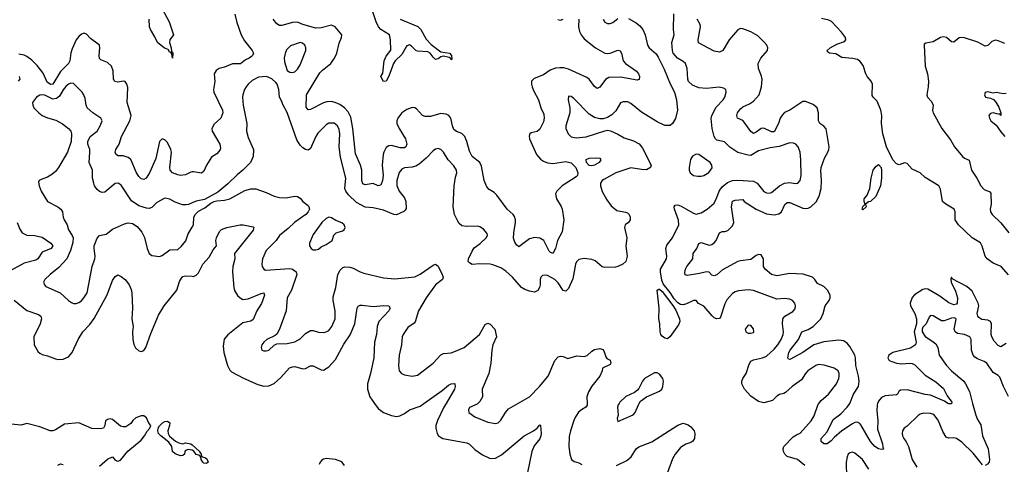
# Model space of a CAD drawing. Header units: inches. Extents: x 2001573 to 2220545, y 644482 to 846830.
# Tile 307 of 656: x 2028676 to 2036237, y 759533 to 762946. Entities that reach past the tile are written whole.
import ezdxf

# ---------------------------------------------------------------- set-up
doc = ezdxf.new("R2010")
doc.units = ezdxf.units.IN
doc.header["$MEASUREMENT"] = 0
for name, color, linetype in [('C0725', 7, 'Continuous'), ('C0726', 7, 'Continuous'), ('C0735', 7, 'Continuous'), ('C0736', 7, 'Continuous')]:
    doc.layers.add(name, color=color, linetype=linetype)

msp = doc.modelspace()

# ---------------------------------------------------------------- linework, layer by layer
at = {"layer": 'C0725', "color": 5, "elevation": 280}
for points in [[(2029290, 759519.4), (2029350, 759570.9), (2029390, 759589.6), (2029410, 759564.5), (2029430, 759555.4), (2029450, 759565), (2029505.9, 759634.1), (2029610, 759717.5), (2029635.5, 759750), (2029653.9, 759786.1), (2029676.5, 759810), (2029681.9, 759830), (2029667.1, 759847.1), (2029650, 759888), (2029630, 759903.5), (2029610, 759904.8), (2029567.3, 759890), (2029543.7, 759870), (2029530, 759846.7), (2029490, 759821.1), (2029470, 759820.3), (2029450, 759826.3), (2029390, 759876.9), (2029370, 759880.9), (2029350, 759875.8), (2029334.2, 759865.8), (2029329.3, 759830), (2029319, 759810), (2029294.5, 759805.5), (2029230, 759806.7), (2029130, 759850.2), (2029019.1, 759840.9), (2028950, 759796.9), (2028930, 759789), (2028910, 759790.2), (2028830, 759819.6), (2028730, 759846), (2028686.3, 759833.7), (2028530.9, 759849.1)], [(2030000, 759641.8), (2029970, 759645.1), (2029950, 759638.4), (2029943.1, 759630), (2029942, 759610), (2029930, 759600.4), (2029910, 759597.4), (2029870, 759613.3), (2029849.8, 759630), (2029844.2, 759670), (2029822.4, 759702.4), (2029759.2, 759750), (2029741.8, 759770), (2029737.7, 759790), (2029739.8, 759810), (2029750, 759827), (2029772.3, 759850), (2029790, 759860.3), (2029810, 759862.4), (2029830, 759850.7), (2029827.7, 759830), (2029814, 759790), (2029817.1, 759770), (2029827.7, 759747.8), (2029872.7, 759710), (2029896.9, 759696.9), (2029929.7, 759690.3), (2029950, 759696.9), (2029990.5, 759690), (2030000, 759681.8)], [(2028970, 759526.2), (2028990, 759536.8), (2029010, 759531.2)]]:
    msp.add_lwpolyline(points, dxfattribs=at)
at = {"layer": 'C0726', "color": 5}
for points, elevation in [([(2029770, 763028.7), (2029822.8, 762930), (2029856.9, 762830), (2029830, 762791.5), (2029827.4, 762770), (2029838.9, 762730), (2029841.6, 762701.6), (2029850, 762697.3), (2029851.8, 762690), (2029850, 762649.4), (2029844.1, 762684.1), (2029837.2, 762697.2), (2029830, 762694.5), (2029816, 762716), (2029787.6, 762727.6), (2029734, 762770), (2029715, 762815), (2029679.8, 762870), (2029672.8, 762890), (2029670.7, 762950)], 280), ([(2030000, 761776.7), (2029990, 761774.9), (2029950, 761753.8), (2029910.2, 761749.8), (2029890, 761754.1), (2029850, 761769.9), (2029832.2, 761790), (2029828.7, 761811.3), (2029841.4, 761930), (2029836.8, 761950), (2029810, 762002.4), (2029790, 762023.5), (2029770, 762031.2), (2029748.9, 762011.1), (2029720.4, 761879.6), (2029671.9, 761770), (2029647, 761730), (2029630, 761719.8), (2029610, 761723.1), (2029590, 761742.7), (2029574.3, 761770), (2029530, 761872.8), (2029508.5, 761888.5), (2029470, 761899.4), (2029430, 761901.7), (2029414, 761914), (2029409.8, 761930), (2029413.5, 761950), (2029440.3, 761990), (2029458, 762050), (2029522.2, 762170), (2029532.5, 762210), (2029502.2, 762310), (2029506.3, 762426.3), (2029499.7, 762450), (2029485.2, 762470), (2029470, 762474), (2029430, 762466.2), (2029406, 762470), (2029396.8, 762490), (2029393.3, 762553.3), (2029381.7, 762590), (2029350, 762618.3), (2029298.2, 762638.2), (2029288, 762647.9), (2029285.3, 762670), (2029292.8, 762730), (2029287.8, 762750), (2029278.3, 762758.3), (2029221, 762801), (2029190, 762835.1), (2029170, 762843.6), (2029150, 762835.6), (2029130, 762818), (2029110.2, 762790), (2029079.2, 762720.8), (2029069.2, 762690.8), (2029061.6, 762630), (2029052.2, 762610), (2028990.7, 762549.3), (2028930, 762450.9), (2028912.6, 762447.4), (2028886.2, 762466.2), (2028855.7, 762535.7), (2028810, 762593.8), (2028770, 762634.8), (2028730, 762664.2), (2028710, 762674.4), (2028670, 762680.7)], 320), ([(2028672.5, 762510), (2028677.4, 762490), (2028665, 762475)], 320), ([(2030000, 761539.9), (2029972, 761527.9), (2029955, 761525), (2029925.7, 761525.7), (2029870, 761545.1), (2029830, 761566.9), (2029790, 761576.2), (2029730, 761543.5), (2029690, 761505), (2029670, 761497.3), (2029650, 761498), (2029590, 761516.5), (2029535.8, 761555.8), (2029455.7, 761675.7), (2029431.7, 761691.7), (2029410, 761687.4), (2029330, 761620.8), (2029310, 761619.3), (2029290, 761625.8), (2029270, 761641.6), (2029250.6, 761670), (2029244.3, 761690), (2029236.3, 761730), (2029234.2, 761790), (2029208.4, 761850), (2029216, 761930), (2029213.7, 761950), (2029199.1, 761990), (2029199.1, 762010), (2029216.2, 762050), (2029270, 762090.4), (2029294.8, 762130), (2029309.6, 762170), (2029298, 762190), (2029237, 762230), (2029195.1, 762270), (2029185.7, 762290), (2029179.7, 762339.7), (2029169.6, 762370), (2029155.6, 762390), (2029090, 762455.6), (2029070, 762458.9), (2029050, 762451), (2029030, 762433.5), (2029010, 762407.8), (2028982.3, 762357.7), (2028959.6, 762340.4), (2028930, 762334.6), (2028870, 762365.5), (2028844.7, 762370), (2028830, 762367.1), (2028804.4, 762350), (2028775.5, 762310), (2028776.3, 762290), (2028786, 762270), (2028824.4, 762230), (2028850, 762210.3), (2028890, 762192), (2028954.1, 762174.1), (2029006, 762146), (2029050.5, 762110), (2029068, 762090), (2029074.9, 762070), (2029070.3, 762010), (2029044.2, 761930), (2028973.4, 761810), (2028950, 761779.6), (2028923.4, 761756.6), (2028890, 761738), (2028839.9, 761720.1), (2028824.7, 761710), (2028821.4, 761698.6), (2028826, 761670), (2028841.1, 761630), (2028890, 761550.4), (2028968.2, 761510), (2028992.2, 761490), (2029005.5, 761470), (2029010.3, 761430), (2029018, 761410), (2029039.6, 761370), (2029052.1, 761332.1), (2029078.3, 761290), (2029085.5, 761270), (2029083.7, 761236.3), (2029067.4, 761172.6), (2029036.9, 761110), (2028976.1, 761043.9), (2028910.3, 760990), (2028870.4, 760950), (2028859.3, 760930), (2028865.5, 760910), (2028878, 760898), (2028988.2, 760850), (2029050, 760790.3), (2029073.9, 760773.9), (2029090, 760767), (2029110, 760767), (2029130, 760773.7), (2029150, 760787), (2029169.7, 760810), (2029194.2, 760850), (2029233.3, 761050), (2029253.8, 761110), (2029256.8, 761130), (2029247.4, 761190), (2029248.6, 761210), (2029271.4, 761268.6), (2029289.9, 761290.1), (2029339.7, 761300.3), (2029390, 761337.6), (2029480.2, 761379.8), (2029510, 761386.4), (2029541.4, 761381.4), (2029579.3, 761359.3), (2029615.2, 761315.2), (2029633.7, 761273.7), (2029656, 761190), (2029671.6, 761151.6), (2029690, 761134.9), (2029750, 761128), (2029770, 761135.8), (2029830, 761177.8), (2029890, 761182.2), (2029915.8, 761204.2), (2029950.9, 761249.1), (2029970, 761300.7), (2030000, 761353.3)], 340), ([(2028657.6, 761390), (2028676.5, 761336.5), (2028695.5, 761310), (2028730, 761291.8), (2028790, 761289.2), (2028850, 761275.2), (2028914.3, 761230), (2028931.1, 761210), (2028919, 761190), (2028850, 761160.3), (2028814.2, 761110), (2028799.4, 761100.6), (2028710, 761077.1), (2028602.8, 761017.2)], 320), ([(2028632.8, 760792.9), (2028730, 760712.9), (2028821.7, 760681.7), (2028839.5, 760670), (2028842.8, 760650), (2028833.8, 760610), (2028783.6, 760510), (2028787.1, 760450), (2028817.1, 760397.1), (2028830, 760384.9), (2028850, 760375.3), (2028890, 760366.3), (2028950, 760343.2), (2028970, 760337.6), (2029010, 760338.5), (2029050, 760356.5), (2029079.7, 760390), (2029126.2, 760490), (2029159.8, 760550), (2029215.4, 760604.6), (2029247.5, 760652.5), (2029346.6, 760833.4), (2029390, 760943.1), (2029410, 760974.9), (2029430, 760986.4), (2029454.7, 760974.7), (2029487.9, 760947.9), (2029516.4, 760910), (2029533.4, 760873.4), (2029538, 760850), (2029541.5, 760730), (2029538.3, 760650), (2029547.4, 760590), (2029542.3, 760550), (2029543.7, 760490), (2029552.7, 760452.7), (2029565.8, 760425.8), (2029590, 760403.8), (2029610, 760399.5), (2029630, 760407), (2029644.4, 760430), (2029683.1, 760536.9), (2029742.4, 760677.6), (2029786.4, 760750), (2029881.7, 760870), (2029903.5, 760936.5), (2029917.6, 760962.4), (2029930, 760973.7), (2029950, 760980.3), (2030000, 760975.8)], 320)]:
    msp.add_lwpolyline(points, dxfattribs=dict(at, elevation=elevation))
at = {"layer": 'C0735', "color": 5}
for points, elevation in [([(2031401.8, 760000), (2031430, 759961.7), (2031470, 759930.3), (2031530, 759906.7), (2031570, 759899.5), (2031596.2, 759903.8), (2031630, 759921.3), (2031668.9, 759951.1), (2031750, 759979.2), (2031779.9, 760000)], 320), ([(2031949.8, 760000), (2031931.9, 759970), (2031883.9, 759870), (2031871.8, 759830), (2031872.2, 759810), (2031882.4, 759770), (2031893, 759750), (2031926, 759730), (2032110, 759698.3), (2032130, 759686), (2032170, 759644.9), (2032230, 759604), (2032290, 759578.3), (2032330, 759579.6), (2032375, 759605), (2032548.7, 759751.3), (2032620.9, 759790), (2032649, 759810), (2032670, 759836), (2032676, 759830), (2032681.3, 759770), (2032679, 759750), (2032670.8, 759729.2), (2032626.8, 759673.2), (2032609.4, 759630.6), (2032575.6, 759470)], 320), ([(2032195, 760000), (2032190, 759995.1), (2032130.5, 759969.5), (2032121.6, 759950), (2032123.8, 759930), (2032170, 759896.5), (2032270, 759857.1), (2032330, 759844.9), (2032350, 759850.5), (2032370, 759870.6), (2032405.7, 759930), (2032430, 759958.3), (2032501.7, 760000)], 340), ([(2033033.3, 760000), (2033034.2, 759985.8), (2033023.1, 759970), (2032988.9, 759951.1), (2032968.1, 759931.9), (2032943.1, 759896.9), (2032930.2, 759870), (2032904.5, 759790), (2032895.3, 759744.7), (2032892.2, 759670), (2032900.3, 759610), (2032913, 759570), (2032933, 759553), (2032970, 759543.1), (2032991.9, 759531.9)], 340), ([(2033278, 760000), (2033270.6, 759990), (2033266, 759970), (2033270.6, 759909.4), (2033263.5, 759883.5), (2033270, 759862), (2033387.7, 759912.3), (2033402, 759930), (2033426.6, 759990), (2033433.1, 760000)], 360), ([(2034704.4, 759524.4), (2034649, 759569), (2034570, 759591.9), (2034552.5, 759610), (2034541.9, 759630), (2034537.4, 759650), (2034543.9, 759670), (2034616.6, 759743.3), (2034640, 759760), (2034670, 759771.7), (2034754.7, 759865.3), (2034775.8, 759904.2), (2034806.1, 759993.9), (2034811.4, 760000)], 340), ([(2035263.4, 760000), (2035259.4, 759990), (2035257.8, 759942.2), (2035264.8, 759870), (2035262, 759802), (2035300.7, 759690), (2035303.4, 759663.4), (2035310, 759649), (2035294.9, 759645.1), (2035270, 759651.2), (2035242.3, 759670), (2035210, 759708.5), (2035136.1, 759836.1), (2035126.8, 759846.8), (2035110, 759854.8), (2035090, 759852.2), (2035070, 759842.2), (2034990.1, 759789.9), (2034930, 759739.1), (2034908.2, 759711.8), (2034875.8, 759690), (2034850, 759689.8), (2034830, 759708.3), (2034830.8, 759730), (2034877, 759783), (2034922.5, 759877.5), (2034980.7, 759919.3), (2035030.7, 759970), (2035050, 759999.5), (2035050.2, 760000)], 320), ([(2035830.7, 760000), (2035830, 759997.2), (2035810, 759996), (2035803.3, 760000)], 320), ([(2035993.6, 760000), (2036016.8, 759910), (2036030, 759875.8), (2036055.6, 759835.6), (2036069.6, 759750), (2036112.3, 759650), (2036123.5, 759570), (2036119.1, 759550), (2036106.6, 759533.4), (2036090, 759522.2)], 340), ([(2036070, 759528.5), (2035998.4, 759618.4), (2035910, 759701.8), (2035870, 759729.7), (2035850, 759734.7), (2035810, 759732.4), (2035790, 759741.3), (2035765.3, 759785.3), (2035730, 759871.8), (2035694.4, 759914.4), (2035670, 759922.8), (2035615.5, 759924.5), (2035590, 759916.9), (2035573.9, 759906.1), (2035490, 759824.2), (2035467.7, 759810), (2035454, 759790), (2035451.7, 759770), (2035454.9, 759750), (2035464.7, 759730), (2035484.3, 759704.3), (2035502, 759670), (2035530.2, 759570), (2035566.2, 759510)], 340), ([(2033257.6, 759522.4), (2033338.7, 759561.3), (2033371.3, 759588.7), (2033409.7, 759650), (2033430, 759667.4), (2033530, 759705.5), (2033730, 759833.4), (2033770, 759848.2), (2033810, 759836.3), (2033830, 759820.5), (2033855.3, 759790), (2033860.4, 759770), (2033857.6, 759730), (2033846, 759710), (2033830, 759699.7), (2033790, 759687.9), (2033750, 759661.5), (2033708.2, 759610), (2033690, 759574.5), (2033651, 759470)], 340), ([(2030000, 759681.8), (2030054.5, 759634.5), (2030070.7, 759609.3), (2030073.2, 759593.2), (2030103, 759583), (2030114.2, 759574.2), (2030123, 759550), (2030110, 759538.4), (2030090, 759542.2), (2030081.7, 759550), (2030068.6, 759570), (2030068, 759588), (2030059.7, 759599.7), (2030030, 759608), (2030014.5, 759634.5), (2030001.6, 759641.6), (2030000, 759641.8)], 280), ([(2035196.2, 759496.2), (2035148.7, 759568.7), (2035090, 759618.5), (2035070, 759625.1), (2035050, 759621), (2035038.3, 759610), (2035029, 759591), (2035023.2, 759550), (2035025.1, 759430)], 340), ([(2031170, 759524.2), (2031150, 759552), (2031101.2, 759570), (2031030, 759576.8), (2031010, 759572.9), (2030996, 759564), (2030984.4, 759550), (2030976.2, 759530)], 320)]:
    msp.add_lwpolyline(points, dxfattribs=dict(at, elevation=elevation))
at = {"layer": 'C0736', "color": 5}
for points, elevation in [([(2031598.4, 762950), (2031733.5, 762893.5), (2031756.4, 762870), (2031797.5, 762797.5), (2031835.5, 762755.5), (2031910, 762698.6), (2031975.8, 762690), (2031991.4, 762670), (2031993.7, 762646.3), (2031990, 762638), (2031987.5, 762647.5), (2031974.5, 762654.5), (2031930, 762666.2), (2031910, 762661.7), (2031890, 762646), (2031870, 762640.4), (2031850, 762658), (2031829.3, 762689.3), (2031810, 762698.3), (2031730, 762704.3), (2031716.8, 762710), (2031683.6, 762743.6), (2031670, 762751.6), (2031650, 762745.2), (2031642.6, 762737.4), (2031610, 762678.9), (2031559.3, 762630), (2031547.5, 762610), (2031510, 762511.8), (2031490, 762474.5), (2031470, 762472), (2031449.7, 762510), (2031463.5, 762536.5), (2031474.2, 762630), (2031490, 762666.4), (2031527.1, 762712.9), (2031524.3, 762790), (2031514.6, 762830), (2031450, 762869.9), (2031432.2, 762890), (2031414.1, 762930), (2031381.3, 763030)], 280), ([(2030327.8, 762987.8), (2030343.5, 762923.5), (2030377.7, 762830), (2030403.4, 762783.4), (2030460.3, 762710), (2030470.3, 762690), (2030463.8, 762670), (2030456.4, 762663.6), (2030438, 762650), (2030410, 762638.2), (2030371.9, 762608.1), (2030310, 762606.4), (2030250, 762580.8), (2030207.8, 762572.2), (2030183.8, 762556.2), (2030170.2, 762530), (2030173.5, 762470), (2030164.5, 762410), (2030166, 762390), (2030232.3, 762252.3), (2030236.3, 762230), (2030220.6, 762190), (2030170, 762143.5), (2030151.4, 762110), (2030153.2, 762090), (2030213.6, 761990), (2030217.8, 761962.2), (2030216.2, 761950), (2030206.1, 761933.9), (2030190, 761917.2), (2030149.4, 761890.6), (2030110, 761828.3), (2030090, 761783.1), (2030071.8, 761768.2), (2030010, 761778.5), (2030000, 761776.7)], 320), ([(2033350, 762955.8), (2033410, 762921.7), (2033437.8, 762897.8), (2033460.3, 762870), (2033477.7, 762830), (2033497, 762750), (2033510.4, 762730), (2033562.5, 762682.5), (2033578.8, 762658.8), (2033625.6, 762565.6), (2033670, 762453), (2033703.1, 762390), (2033719.6, 762330), (2033726.5, 762250), (2033712, 762188), (2033690, 762149.6), (2033670, 762133.7), (2033630, 762133.3), (2033570, 762162), (2033450, 762235.8), (2033370, 762302.2), (2033345.7, 762314.3), (2033310, 762316.4), (2033290, 762306.3), (2033254.4, 762245.6), (2033224.2, 762215.8), (2033190, 762194.2), (2033155.2, 762184.7), (2033130, 762184.7), (2033090, 762195.8), (2033050, 762221.4), (2032930, 762339.5), (2032910, 762355.1), (2032890, 762358), (2032888.2, 762331.8), (2032901.5, 762270), (2032900.7, 762230), (2032870.2, 762130), (2032869.5, 762110.5), (2032886.9, 762070), (2032910, 762047.2), (2032950, 762038.9), (2033026.1, 762046.1), (2033170, 762093.7), (2033190, 762096.5), (2033212.5, 762092.5), (2033268.1, 762068.1), (2033318.4, 762038.4), (2033390, 762016.5), (2033432.4, 761992.4), (2033458.3, 761958.3), (2033524.6, 761830), (2033520.4, 761810), (2033490, 761794.2), (2033450, 761794.5), (2033370, 761807.6), (2033253.4, 761770), (2033160.7, 761719.3), (2033147.9, 761710), (2033136.5, 761690), (2033135.1, 761670), (2033147.9, 761627.9), (2033183.7, 761563.7), (2033217.7, 761517.7), (2033260.9, 761480.9), (2033329.1, 761469.1), (2033342, 761462), (2033355.3, 761450), (2033364.4, 761430), (2033363, 761410), (2033350, 761389.2), (2033326, 761370), (2033320.5, 761350), (2033337.6, 761270), (2033331.6, 761208.4), (2033339.7, 761130), (2033330.2, 761090), (2033307.4, 761070), (2033270, 761051.6), (2033250, 761046.6), (2033170, 761043.5), (2033149.2, 761049.2), (2033094.3, 761094.3), (2033070, 761103.5), (2033010, 761111.6), (2032970, 761104.4), (2032951.9, 761088.1), (2032943.2, 761070), (2032922.9, 760957.1), (2032890, 760881.1), (2032870, 760862.2), (2032848, 760867.9), (2032810, 760925.1), (2032784.2, 760950), (2032730, 760982), (2032710, 760985.6), (2032690, 760982), (2032678, 760970), (2032672.2, 760950), (2032672.7, 760910), (2032667.7, 760890), (2032654.3, 760865.7), (2032630, 760855), (2032590, 760861.7), (2032554.3, 760874.3), (2032529.4, 760889.4), (2032459.8, 760970), (2032410, 761014.6), (2032370, 761041), (2032310, 761065.1), (2032290, 761068.7), (2032209.3, 761070.7), (2032150, 761066.9), (2032130, 761078), (2032120.7, 761090), (2032122.4, 761110), (2032150.9, 761170), (2032166.6, 761193.4), (2032212.5, 761227.5), (2032257.3, 761270), (2032268.2, 761290), (2032265.4, 761305.4), (2032237.8, 761337.8), (2032210, 761356.4), (2032190, 761361.5), (2032110, 761357.7), (2032070, 761363.1), (2032050, 761381), (2032039.3, 761399.3), (2032014.9, 761450), (2032004.5, 761510), (2032011.4, 761670), (2032021.9, 761738.1), (2032032.6, 761770), (2032030.6, 761790), (2032010, 761824.5), (2031965.3, 761870), (2031930, 761929.7), (2031910, 761948.2), (2031890, 761956.3), (2031870, 761951.8), (2031850, 761938.7), (2031797.4, 761882.6), (2031743.8, 761836.2), (2031717.6, 761822.4), (2031690, 761814.7), (2031630, 761808.5), (2031610, 761798.3), (2031590, 761771.6), (2031572.8, 761710), (2031572.7, 761672.7), (2031590.7, 761630), (2031630, 761578.7), (2031640.6, 761550), (2031643.4, 761496.6), (2031637.2, 761482.8), (2031626.5, 761473.5), (2031570, 761447.1), (2031550, 761449), (2031470, 761482.9), (2031390, 761502.4), (2031330, 761507.4), (2031261.6, 761541.6), (2031200.7, 761600.7), (2031179.8, 761630), (2031172.8, 761650), (2031179.5, 761730), (2031139.9, 761890), (2031129.2, 761970), (2031135, 762070), (2031130, 762103.7), (2031117.4, 762130), (2031090, 762151.5), (2031050, 762150.7), (2031030, 762139.3), (2030964.9, 762075.1), (2030949.5, 762050), (2030910, 761957.4), (2030890, 761944.2), (2030870, 761949.8), (2030850, 761962.7), (2030830, 761981.7), (2030803.7, 762023.7), (2030730, 762234.5), (2030695.8, 762295.8), (2030690, 762319), (2030671.4, 762351.4), (2030665.1, 762410), (2030652.6, 762450), (2030644, 762464), (2030612.4, 762492.4), (2030570.5, 762510.5), (2030510, 762504.6), (2030461.7, 762478.3), (2030430.1, 762449.9), (2030415.2, 762430), (2030403.2, 762410), (2030390.2, 762369.8), (2030387.6, 762350), (2030393.2, 762290), (2030420.2, 762150), (2030416.9, 762090), (2030430, 762042), (2030472.7, 761950), (2030470, 761895.3), (2030449.1, 761850), (2030390, 761789.7), (2030344.8, 761755.2), (2030275.5, 761684.5), (2030197.1, 761622.9), (2030094.1, 761565.9), (2030030, 761552.8), (2030000, 761539.9)], 340), ([(2032970.8, 762950.8), (2032967.6, 762890), (2032975.8, 762855.8), (2032986.9, 762830), (2033010, 762799.6), (2033097, 762730), (2033170, 762689.1), (2033190, 762685.5), (2033210, 762688), (2033270, 762712.6), (2033287.6, 762707.6), (2033296.2, 762690), (2033310.3, 762630), (2033328.8, 762608.8), (2033411.5, 762550), (2033427.6, 762530), (2033434.9, 762510), (2033434, 762486), (2033418.6, 762481.4), (2033290, 762504.7), (2033199, 762501), (2033173.9, 762486.1), (2033130, 762427.8), (2033110, 762417.4), (2033090, 762432.2), (2033050, 762488.5), (2033030, 762502.4), (2032890, 762566.5), (2032855, 762575), (2032823.5, 762576.5), (2032790, 762572.8), (2032750, 762558.3), (2032697.4, 762522.6), (2032626.3, 762493.7), (2032607.3, 762472.7), (2032606.3, 762450), (2032612.3, 762430), (2032622.1, 762402.1), (2032659.7, 762330), (2032678, 762270), (2032699.6, 762219.6), (2032704.1, 762190), (2032698.4, 762161.6), (2032670, 762105.1), (2032650, 762087.9), (2032602.3, 762077.7), (2032592.4, 762070), (2032587.3, 762052.7), (2032590.2, 762030), (2032645.4, 761910), (2032674.6, 761874.6), (2032699, 761859), (2032730, 761847.2), (2032770, 761841.2), (2032870, 761858), (2032910, 761847.2), (2032945.6, 761810), (2032962, 761770), (2032958.6, 761750), (2032950, 761738.2), (2032842.4, 761670), (2032800.2, 761630), (2032791.1, 761610), (2032797.8, 761570), (2032832.7, 761512.7), (2032841.2, 761490), (2032853.2, 761410), (2032842.7, 761317.3), (2032805.4, 761250), (2032790, 761189.4), (2032770, 761151.6), (2032750, 761160.4), (2032742.8, 761170), (2032699.7, 761250), (2032670, 761269.7), (2032630, 761273.7), (2032590, 761264.7), (2032510, 761202.9), (2032490, 761218.4), (2032478.2, 761238.2), (2032469, 761269), (2032469.3, 761310), (2032482.4, 761390), (2032483, 761410), (2032475.9, 761435.9), (2032466, 761450), (2032419.4, 761490), (2032339.8, 761599.8), (2032319, 761619), (2032281.9, 761641.9), (2032262.5, 761662.5), (2032241.7, 761710), (2032221, 761821), (2032209.8, 761849.8), (2032150, 761895.6), (2032130, 761937), (2032110.6, 762010.6), (2032094, 762050), (2032070.8, 762070.8), (2032030, 762088.4), (2032010, 762104), (2031998.4, 762130), (2031986.9, 762190), (2031971.5, 762210), (2031950, 762220.9), (2031910, 762226.8), (2031830, 762201.8), (2031790, 762203.1), (2031770, 762210.9), (2031722.5, 762262.5), (2031710, 762269.7), (2031690, 762271.1), (2031650, 762257.2), (2031610.3, 762230), (2031580.9, 762190), (2031572.7, 762170), (2031571.4, 762150), (2031589.3, 762110), (2031639, 762030), (2031648.1, 761990), (2031642, 761970), (2031630, 761962.4), (2031596.9, 761963.1), (2031530, 761979.6), (2031510, 761978.3), (2031490, 761965.8), (2031471.4, 761930), (2031466.5, 761910), (2031460.7, 761830), (2031467.8, 761750), (2031461.6, 761710), (2031450, 761674.5), (2031430, 761669.7), (2031390, 761687), (2031330, 761678.4), (2031310, 761685.4), (2031302.7, 761710), (2031303.2, 761790), (2031292.7, 761830), (2031255.3, 761915.3), (2031234.3, 762110), (2031218.1, 762198.1), (2031199.3, 762239.2), (2031169.2, 762269.2), (2031133.5, 762293.5), (2031099.6, 762310), (2031070, 762318.3), (2031034.8, 762314.8), (2031010, 762306.9), (2030910, 762256.4), (2030890, 762253.6), (2030875.1, 762275.1), (2030879.4, 762370), (2030982, 762538), (2031001.1, 762558.9), (2031065.3, 762610), (2031093.8, 762650), (2031110.8, 762690), (2031130, 762766.8), (2031148, 762810), (2031149.6, 762830), (2031098.4, 762890), (2031070, 762902.6), (2030990, 762883.8), (2030950, 762881), (2030849.9, 762909.9), (2030810, 762926.4), (2030770, 762924.5), (2030690, 762900.8), (2030670, 762902.2), (2030650, 762914), (2030623.4, 762950)], 320), ([(2032808.5, 762948.5), (2032830, 762942), (2032850, 762949.2)], 320), ([(2033156.5, 762950), (2033170, 762927), (2033190, 762917), (2033210, 762917), (2033230, 762925.3), (2033270, 762953.7)], 340), ([(2034811.4, 760000), (2034830, 760021.3), (2034887.3, 760070), (2034947.1, 760150), (2034965.7, 760190), (2034969.7, 760210), (2034968.3, 760230), (2034959.7, 760250), (2034930, 760271.5), (2034853.7, 760293.7), (2034810, 760298), (2034790, 760291.7), (2034728.8, 760250), (2034710.2, 760229.8), (2034678.7, 760181.3), (2034606.7, 760130), (2034556.9, 760083.1), (2034544.2, 760075.8), (2034510, 760069), (2034490, 760056.8), (2034457.3, 760022.7), (2034390, 760003.5), (2034350, 760014.7), (2034290, 760056), (2034241.6, 760110), (2034222.4, 760150), (2034220.4, 760170), (2034228.3, 760190), (2034255.3, 760230), (2034277.5, 760302.5), (2034290, 760324.2), (2034310, 760335.4), (2034379.3, 760350), (2034410, 760363.9), (2034470, 760417.5), (2034498.8, 760450), (2034523.2, 760490), (2034538.4, 760530), (2034540.6, 760550), (2034533, 760610), (2034537.1, 760650), (2034551.1, 760670), (2034613.2, 760706.8), (2034630, 760725.5), (2034632.4, 760750), (2034626.9, 760770), (2034611.3, 760791.3), (2034590, 760800.8), (2034550, 760806), (2034490, 760799.1), (2034310, 760867.6), (2034270, 760872), (2034194.5, 760865.5), (2034170, 760856.9), (2034150, 760843.1), (2034105.7, 760794.3), (2034090, 760765.1), (2034057.1, 760662.9), (2034050, 760651.3), (2034030, 760648.4), (2034010, 760657.8), (2033992.7, 760672.7), (2033930, 760745.7), (2033887.4, 760767.4), (2033869.6, 760789.6), (2033850, 760789.7), (2033796.1, 760763.9), (2033770, 760756.9), (2033750, 760759.6), (2033730, 760773.2), (2033702.4, 760802.4), (2033670, 760852.2), (2033617.4, 760917.4), (2033606.2, 760946.2), (2033595.7, 761010), (2033597.6, 761030), (2033642.8, 761110), (2033646.3, 761130), (2033638.5, 761190), (2033644.4, 761215.6), (2033687.9, 761270), (2033738, 761370), (2033734.3, 761405.7), (2033704.2, 761490), (2033702.4, 761510), (2033710, 761523.1), (2033730, 761524.2), (2033755, 761515), (2033850, 761459.6), (2033870, 761452.9), (2033910, 761462.3), (2033955.1, 761490), (2034010, 761537.4), (2034030, 761580.3), (2034045.9, 761630), (2034070, 761663.8), (2034110, 761695.8), (2034150, 761710.6), (2034190, 761712.6), (2034310, 761706.3), (2034339.1, 761690), (2034390, 761626.9), (2034410, 761616.5), (2034430, 761614.4), (2034450, 761620.2), (2034509.9, 761670.1), (2034550, 761690.2), (2034590, 761695.6), (2034630, 761688.9), (2034650, 761690.4), (2034669.8, 761710.2), (2034677.2, 761750), (2034674.5, 761870), (2034668.6, 761930), (2034652.6, 761970), (2034635.6, 761990), (2034617.4, 761997.4), (2034590, 761999.3), (2034506.7, 761973.3), (2034438.6, 761961.4), (2034350, 761938.5), (2034290, 761903.5), (2034270, 761904.8), (2034190, 761926), (2034130, 761967.1), (2034087.3, 762007.3), (2034030, 762022), (2034019.8, 762030), (2034007.6, 762050), (2033992.3, 762110), (2033986.8, 762186.8), (2033989.9, 762210), (2034024.9, 762275), (2034078, 762330), (2034089.7, 762350), (2034102, 762390), (2034097.2, 762410), (2034079.3, 762419.3), (2034046.6, 762426.6), (2033950, 762417.6), (2033890, 762422.9), (2033842.2, 762442.2), (2033811.6, 762470), (2033806, 762490), (2033800.8, 762570), (2033788.7, 762608.7), (2033770, 762625.1), (2033726, 762650), (2033694.7, 762690), (2033688, 762710), (2033684.7, 762770), (2033700.9, 762830), (2033695.6, 762870), (2033699.8, 762990)], 340), ([(2035050.2, 760000), (2035079.1, 760070), (2035118, 760130), (2035121.3, 760170), (2035117.6, 760210), (2035097.1, 760290), (2035093.9, 760350), (2035088, 760370), (2035050, 760435.8), (2035030, 760461.4), (2035000.8, 760480.8), (2034965.2, 760485.2), (2034852, 760472), (2034774, 760450), (2034690, 760391.9), (2034590, 760338), (2034580.1, 760340.1), (2034573.2, 760350), (2034583.1, 760390), (2034592.9, 760410), (2034657.3, 760490), (2034680.9, 760550), (2034730, 760567.9), (2034769.8, 760590), (2034826.8, 760650), (2034846, 760690), (2034860.4, 760750), (2034890.9, 760790), (2034898.8, 760810), (2034898.2, 760830), (2034878.7, 760870), (2034850, 760896.4), (2034801.1, 760921.1), (2034782.9, 760950), (2034762.7, 760970), (2034693.4, 760993.4), (2034590, 760996.8), (2034490, 760980.3), (2034450, 760990.8), (2034401, 761030), (2034387.8, 761050), (2034388.3, 761110), (2034370, 761140.2), (2034350, 761142), (2034330, 761136), (2034290, 761104.8), (2034210, 761095.7), (2034190, 761088.4), (2034073.5, 761026.5), (2034030, 760987.9), (2034010, 760978.4), (2033990, 760983.5), (2033970, 761006.6), (2033950, 761009.8), (2033896.2, 760996.2), (2033802.5, 760982.5), (2033787.2, 760987.2), (2033784.2, 761004.2), (2033788.4, 761030), (2033798.9, 761050), (2033844, 761110), (2033847.8, 761150), (2033876.4, 761190), (2033892.1, 761227.9), (2033910, 761235), (2033970, 761215.4), (2033990, 761219.7), (2034010, 761232.8), (2034025.3, 761250), (2034050.5, 761309.5), (2034070, 761318.9), (2034090, 761319.3), (2034113.5, 761326.5), (2034150, 761362), (2034159.5, 761390), (2034142.7, 761510), (2034150, 761552.8), (2034170, 761560.2), (2034230, 761564.9), (2034239.5, 761550), (2034330, 761490.7), (2034410, 761455.9), (2034470, 761447.6), (2034504.5, 761455.5), (2034526, 761470), (2034552.3, 761527.7), (2034570, 761542.3), (2034590, 761542), (2034690, 761498.2), (2034710, 761495.2), (2034730, 761498), (2034750, 761508.3), (2034792.6, 761547.4), (2034814.4, 761590), (2034829.3, 761650), (2034833.4, 761710), (2034826.7, 761786.7), (2034829.9, 761810), (2034856.7, 761883.3), (2034882.3, 761930), (2034889.8, 761950), (2034890.9, 761970), (2034867.7, 762107.7), (2034850, 762128), (2034821.3, 762150), (2034809.8, 762170), (2034809, 762230), (2034799.3, 762270), (2034770, 762294.8), (2034710, 762318.2), (2034690, 762317.8), (2034590, 762251.9), (2034550, 762232.7), (2034530, 762213.1), (2034515.5, 762190), (2034503.2, 762150), (2034470, 762086), (2034450, 762086.1), (2034390, 762113.1), (2034368.9, 762111.1), (2034330, 762082.2), (2034310, 762072.9), (2034290, 762086.2), (2034240.3, 762160.3), (2034230, 762170.8), (2034189.1, 762189.1), (2034182, 762210), (2034187.7, 762230), (2034210, 762261.1), (2034230, 762276.8), (2034279.8, 762300.2), (2034310, 762319.8), (2034353.2, 762370), (2034372.8, 762430), (2034376.5, 762490), (2034372.9, 762512.9), (2034349.8, 762570), (2034345.5, 762610), (2034366.6, 762650), (2034417.4, 762710), (2034420.5, 762730), (2034412.6, 762750), (2034393.6, 762773.6), (2034343.1, 762823.1), (2034290, 762851.9), (2034230, 762874.7), (2034210, 762877.2), (2034190, 762868.5), (2034171.4, 762848.6), (2034123.2, 762790), (2034076.2, 762710), (2034050, 762695.3), (2034010, 762705.3), (2033888.3, 762768.3), (2033884.8, 762790), (2033905, 762890), (2033901.8, 762910), (2033879.2, 762950)], 320), ([(2036270, 760986.6), (2036211.6, 761050), (2036150, 761075.6), (2036104.6, 761110), (2036089.9, 761130), (2036067.5, 761207.5), (2036052.9, 761232.9), (2035990, 761272.2), (2035883.9, 761370), (2035860.3, 761410), (2035860.2, 761470), (2035851.4, 761490), (2035786.9, 761530), (2035762.7, 761550), (2035745.4, 761645.4), (2035734, 761670), (2035630, 761733.3), (2035590, 761771.2), (2035530, 761799), (2035490, 761841.1), (2035470, 761845.7), (2035430, 761830.7), (2035410, 761839.9), (2035379.5, 761870), (2035331, 761970), (2035303.1, 762070), (2035292.6, 762150), (2035297, 762210), (2035288.4, 762250), (2035259.4, 762319.4), (2035229.8, 762350), (2035223, 762363), (2035223.7, 762450), (2035213.5, 762473.5), (2035183.1, 762510), (2035172.5, 762530), (2035152.9, 762592.9), (2035128.3, 762628.3), (2035110, 762639.4), (2035070, 762647.9), (2034990, 762655.7), (2034942.7, 762682.7), (2034895.3, 762690), (2034879, 762699), (2034876.9, 762710), (2034899.3, 762730), (2034950, 762758.4), (2035010, 762779.5), (2035019.1, 762790), (2035016.8, 762810), (2034987.6, 762850), (2034910, 762931), (2034890, 762942.7), (2034834, 762954)], 280), ([(2036241.8, 762761.8), (2036190, 762784), (2036170, 762787.7), (2036140.6, 762779.4), (2036110, 762748.8), (2036090, 762742.6), (2036032.9, 762772.9), (2035930, 762805.8), (2035910, 762809.8), (2035890, 762805.6), (2035850, 762773.5), (2035830, 762775.1), (2035791.5, 762810), (2035770, 762814.2), (2035747.7, 762810), (2035690, 762774.7), (2035633.2, 762766.8), (2035622.4, 762757.6), (2035620.5, 762750), (2035627.8, 762590), (2035648.1, 762530), (2035653.5, 762473.5), (2035651.9, 762430), (2035641, 762370), (2035646.8, 762350), (2035676.8, 762316.7), (2035690.1, 762290), (2035685.8, 762250), (2035689.1, 762230), (2035757.6, 762110), (2035822.7, 762022.7), (2035855.1, 761970), (2035915.4, 761895.4), (2035930, 761883), (2035966.4, 761866.4), (2035985.1, 761790), (2036025.5, 761730), (2036056.1, 761670), (2036082.9, 761642.9), (2036124.3, 761624.3), (2036134.4, 761614.4), (2036134.7, 761530), (2036126.8, 761490), (2036129.5, 761470), (2036143.1, 761450), (2036210, 761385), (2036270.1, 761310.1)], 280), ([(2036250, 762379.8), (2036230, 762375.8), (2036174.1, 762385.9), (2036150, 762381.3), (2036110, 762392.5), (2036090, 762386), (2036083.6, 762370), (2036091, 762350), (2036130, 762344.6), (2036153.1, 762333.1), (2036172.3, 762312.3), (2036194.2, 762274.2), (2036210.3, 762229.7), (2036210.3, 762209.7), (2036202, 762222), (2036190, 762220.5), (2036150, 762229.8), (2036130, 762226.6), (2036118, 762210), (2036122.5, 762190), (2036134.2, 762170), (2036175.3, 762135.3), (2036210, 762084.6), (2036241.7, 762050)], 320), ([(2030000, 761353.3), (2030009.5, 761370), (2030013, 761430), (2030026.1, 761453.9), (2030050, 761475.8), (2030098, 761502), (2030143, 761537), (2030169.6, 761550.4), (2030190, 761556.4), (2030250, 761560.3), (2030290, 761570.3), (2030405.8, 761634.2), (2030450, 761647.6), (2030490, 761648.3), (2030570, 761618.5), (2030630.6, 761590), (2030670, 761579.7), (2030720.9, 761579.1), (2030790, 761590.2), (2030810, 761588.9), (2030830, 761574.9), (2030849.4, 761549.4), (2030890, 761518.3), (2030897.3, 761510), (2030902, 761490), (2030892.2, 761470), (2030874, 761450), (2030786.5, 761390), (2030737.4, 761342.5), (2030670.3, 761290), (2030644.4, 761250), (2030570, 761172.6), (2030540.6, 761110), (2030534.9, 761070), (2030538.9, 761050), (2030550.2, 761030.2), (2030563.5, 761023.5), (2030750, 761036.8), (2030770.8, 761030.8), (2030790, 761018.9), (2030799.5, 761010), (2030804.6, 760990), (2030762.7, 760870), (2030729.1, 760810), (2030723.5, 760710), (2030671, 760569), (2030650, 760531.8), (2030638.9, 760521.1), (2030574, 760490), (2030550, 760469.4), (2030534.9, 760450), (2030530.6, 760430), (2030536, 760410), (2030550, 760403.8), (2030570, 760402.4), (2030590, 760408.4), (2030630, 760448), (2030650, 760458.4), (2030730, 760460.2), (2030790, 760471.6), (2030830, 760496.9), (2030870, 760535.5), (2030910, 760558.6), (2030930, 760560.8), (2030970, 760547.8), (2031010, 760544.9), (2031030, 760548.8), (2031050, 760559.5), (2031072.7, 760590), (2031098.5, 760650), (2031099.8, 760710), (2031083.2, 760790), (2031083, 760817), (2031104.6, 760890), (2031118.5, 760990), (2031136.2, 761023.8), (2031157, 761043), (2031172.4, 761047.6), (2031210, 761045.5), (2031237.7, 761037.7), (2031289.5, 761009.5), (2031319.2, 760999.2), (2031470, 760964), (2031556.7, 760956.7), (2031710, 760971.1), (2031750, 760992.3), (2031850, 761061.3), (2031870, 761068.4), (2031890, 761052.7), (2031920.8, 760990), (2031927.2, 760970), (2031923.8, 760950), (2031869, 760911), (2031798.5, 760810), (2031737.7, 760710), (2031713.3, 760626.7), (2031704.2, 760615.8), (2031656.7, 760583.3), (2031620.2, 760530), (2031612.3, 760510), (2031607.3, 760450), (2031591.2, 760370), (2031585.5, 760290), (2031590, 760251.3), (2031609, 760229), (2031630, 760218.7), (2031690, 760210.3), (2031730, 760216.4), (2031851.4, 760308.6), (2031910, 760374), (2031930, 760384.4), (2031990, 760389.1), (2032010, 760394.9), (2032090, 760429), (2032205.6, 760530), (2032250, 760606.4), (2032270, 760616.5), (2032290, 760608.5), (2032324.2, 760570), (2032337.3, 760510), (2032310.2, 760450), (2032300.9, 760410), (2032294.4, 760310), (2032277.3, 760230), (2032227.6, 760110), (2032228.7, 760050), (2032210, 760014.5), (2032195, 760000)], 340), ([(2030000, 760975.8), (2030010, 760974.9), (2030030, 760984), (2030050, 761002.8), (2030083.2, 761070), (2030130, 761122.8), (2030161.5, 761178.5), (2030187.1, 761210), (2030183, 761250), (2030186.4, 761270), (2030210, 761320.3), (2030226.1, 761333.9), (2030267, 761350), (2030370, 761371.3), (2030391.5, 761371.6), (2030470, 761356), (2030473, 761350), (2030468.2, 761330), (2030326.2, 761150), (2030327.3, 761110), (2030313.2, 761050), (2030310.2, 761010), (2030320.2, 760890), (2030326.8, 760866.8), (2030349.3, 760829.3), (2030369.3, 760809.3), (2030390, 760798.6), (2030430, 760803.2), (2030530, 760845), (2030550, 760847.7), (2030555.9, 760830), (2030533.2, 760766.8), (2030496.3, 760710), (2030470, 760644), (2030450, 760630.8), (2030390, 760618.7), (2030274.4, 760525.6), (2030247.2, 760492.8), (2030239.3, 760440.7), (2030244, 760390), (2030272, 760290), (2030290, 760254), (2030301.8, 760241.8), (2030393.9, 760193.9), (2030504.4, 760144.5), (2030550, 760131.4), (2030590, 760134.9), (2030630, 760152.9), (2030681.9, 760198.1), (2030747.8, 760272.2), (2030770, 760281.5), (2030790, 760283.2), (2030850, 760266.5), (2030870, 760267.2), (2030910, 760288), (2030930, 760288), (2030990, 760256.5), (2031010, 760254.3), (2031050, 760281.5), (2031102.3, 760337.7), (2031164.4, 760455.6), (2031212.9, 760527.1), (2031249.9, 760610), (2031267.6, 760732.4), (2031274.5, 760745.5), (2031290, 760753), (2031305.8, 760754.2), (2031390, 760743.2), (2031471.3, 760751.3), (2031511.3, 760750), (2031521.6, 760730), (2031510.3, 760710), (2031434.7, 760630), (2031420.2, 760590), (2031416.5, 760530), (2031400.2, 760470), (2031395.4, 760350), (2031371.1, 760230), (2031347.1, 760150), (2031346.4, 760110), (2031364.9, 760050), (2031401.8, 760000)], 320), ([(2036250, 760460.5), (2036210, 760435.3), (2036190, 760444.5), (2036158.8, 760478.8), (2036140.2, 760510), (2036135, 760530), (2036138.1, 760610), (2036131.8, 760630), (2036110, 760639.5), (2036065, 760645), (2036040.5, 760660.5), (2036033.4, 760670), (2036027.7, 760690), (2036041.8, 760750), (2036036.8, 760770), (2035990, 760861.1), (2035950, 760897.6), (2035837.5, 760957.5), (2035830, 760968.7), (2035825.5, 760954.5), (2035829.4, 760930), (2035861.2, 760861.2), (2035876, 760810), (2035875.5, 760770), (2035870, 760762.6), (2035850, 760755.8), (2035810, 760771.3), (2035742.7, 760822.7), (2035650, 760877.4), (2035630, 760879.3), (2035610, 760873.8), (2035547.5, 760832.5), (2035528.1, 760811.9), (2035514.9, 760770), (2035516.4, 760750), (2035550.8, 760690), (2035563.4, 760650), (2035561.5, 760610), (2035545.6, 760550), (2035560.4, 760470), (2035554.4, 760450), (2035515.8, 760424.2), (2035381.7, 760390), (2035350.1, 760370), (2035342.1, 760350), (2035352.3, 760330), (2035410, 760308.9), (2035450, 760304.4), (2035510, 760308.2), (2035530, 760305.1), (2035550, 760295), (2035630, 760216.3), (2035710, 760164.8), (2035770, 760114.4), (2035798.9, 760058.9), (2035833.4, 760010), (2035830.7, 760000)], 320), ([(2036270, 760052.8), (2036229.9, 760130), (2036202.2, 760202.2), (2036190, 760215.1), (2036150, 760238.5), (2036102.7, 760310), (2036082.3, 760322.3), (2036030, 760341), (2036010, 760355.3), (2035998.4, 760370), (2035985.9, 760410), (2035981.8, 760490), (2035971.2, 760511.2), (2035930, 760529.9), (2035877.1, 760537.1), (2035860.3, 760550), (2035851.4, 760570), (2035867.7, 760647.7), (2035856.9, 760656.9), (2035830, 760654.1), (2035775, 760635), (2035754, 760634), (2035690, 760673.3), (2035670, 760675.6), (2035658.9, 760661.1), (2035636.2, 760610), (2035610, 760585.7), (2035604.9, 760570), (2035606.2, 760550), (2035630, 760514), (2035681.3, 760481.3), (2035710, 760457.3), (2035725.6, 760430), (2035736, 760370), (2035792.6, 760290), (2035830, 760249.1), (2035924.6, 760170), (2035939.5, 760150), (2035970.2, 760090.2), (2035993.6, 760000)], 340), ([(2032501.7, 760000), (2032590, 760051.4), (2032667.4, 760130), (2032734.3, 760210), (2032785.1, 760330), (2032810, 760358), (2032830, 760363), (2032850, 760360.5), (2032885.4, 760345.4), (2032955.4, 760364.6), (2033010, 760359.8), (2033032.8, 760367.2), (2033070, 760402.3), (2033090, 760412.9), (2033130, 760420.3), (2033153.5, 760413.5), (2033162.5, 760402.5), (2033176.8, 760356.8), (2033184.5, 760344.5), (2033210, 760330.8), (2033214.9, 760310), (2033210, 760299), (2033150.7, 760269.3), (2033147.7, 760250), (2033130.3, 760210), (2033068.7, 760131.3), (2033043.2, 760090), (2033030.2, 760049.8), (2033033.3, 760000)], 340), ([(2033433.1, 760000), (2033443.8, 760016.2), (2033489.7, 760050.3), (2033590, 760094), (2033606, 760110), (2033614, 760130), (2033618.9, 760170), (2033615.4, 760190), (2033590, 760225.4), (2033570, 760235.8), (2033550, 760235.3), (2033473.4, 760190), (2033457.6, 760170), (2033430, 760113.2), (2033419.2, 760100.8), (2033396.2, 760083.8), (2033330, 760053.3), (2033285.5, 760010), (2033278, 760000)], 360), ([(2031779.9, 760000), (2031921.4, 760098.6), (2031970, 760140.3), (2031990, 760151.5), (2032012.9, 760152.9), (2032017.3, 760150), (2032020.2, 760130), (2032015.4, 760110), (2031949.8, 760000)], 320), ([(2035803.3, 760000), (2035776.2, 760016.2), (2035670, 760063.6), (2035629.4, 760069.4), (2035490, 760104.8), (2035439, 760101), (2035427.7, 760092.3), (2035417.6, 760070), (2035410, 760064.7), (2035323, 760057), (2035294.6, 760045.4), (2035270, 760016.3), (2035263.4, 760000)], 320)]:
    msp.add_lwpolyline(points, dxfattribs=dict(at, elevation=elevation))
for points, elevation in [([(2030830, 762769.7), (2030754.8, 762745.2), (2030725.3, 762714.7), (2030713.9, 762686.1), (2030708.1, 762651.9), (2030710, 762622), (2030730, 762554.8), (2030750, 762543.8), (2030770, 762540.4), (2030790, 762546.4), (2030810, 762565.5), (2030830, 762599.3), (2030872.8, 762710), (2030873, 762730), (2030865.6, 762750), (2030846.7, 762766.7)], 340), ([(2033070, 761823.4), (2033050, 761827.5), (2033029.4, 761850), (2033027, 761873), (2033050, 761883.2), (2033106, 761886), (2033130, 761882), (2033139.3, 761870), (2033124.9, 761850), (2033090, 761829.9)], 320), ([(2033870, 761913.3), (2033842.6, 761897.4), (2033827.7, 761872.3), (2033815.5, 761810), (2033817.1, 761790), (2033824.4, 761770), (2033850, 761750.4), (2033883.8, 761743.8), (2033910, 761745.3), (2033930, 761750.3), (2033968.1, 761771.9), (2033992.5, 761807.5), (2033989.6, 761830), (2033976.9, 761850), (2033910, 761898.9), (2033890, 761909.7)], 360), ([(2035150, 761487), (2035144, 761490), (2035150, 761511), (2035169, 761530), (2035161.2, 761550), (2035160.9, 761570), (2035182.3, 761597.7), (2035204.2, 761650), (2035214.5, 761730), (2035229.9, 761790), (2035250, 761819.6), (2035270, 761834.5), (2035290, 761811.3), (2035293.2, 761786.8), (2035293.6, 761730), (2035286, 761670), (2035250, 761589.6), (2035210, 761549.6), (2035193.4, 761546.6), (2035172, 761530), (2035176.3, 761510)], 280), ([(2031050, 761429.6), (2031030, 761418.9), (2030995.3, 761390), (2030930, 761297), (2030902.6, 761230), (2030900.4, 761210), (2030913.4, 761190), (2030930, 761179.5), (2030950, 761178.7), (2030970, 761184.9), (2030990, 761201.3), (2031030, 761219.6), (2031074.3, 761250), (2031088.6, 761291.4), (2031106, 761310), (2031155.1, 761324.9), (2031167, 761333), (2031174.5, 761350), (2031167, 761370), (2031150, 761387), (2031104.8, 761404.7), (2031070, 761425.6)], 360), ([(2033650, 760496.9), (2033630, 760499.7), (2033610, 760516.4), (2033599.8, 760530), (2033594, 760550), (2033591.4, 760610), (2033583.9, 760650), (2033586.1, 760730), (2033569.8, 760870), (2033583.1, 760876.9), (2033590, 760876.9), (2033610, 760859.6), (2033692.6, 760752.6), (2033715.4, 760715.4), (2033743.8, 760650), (2033744.8, 760630), (2033735.6, 760604.4), (2033670, 760514.3)], 340), ([(2034270, 760601.2), (2034247.7, 760570), (2034251, 760550), (2034270, 760540.5), (2034290, 760539.3), (2034310, 760545.5), (2034314.5, 760550), (2034310, 760572), (2034290, 760599.3)], 360)]:
    msp.add_lwpolyline(points, close=True, dxfattribs=dict(at, elevation=elevation))

doc.saveas('drawing.dxf')
